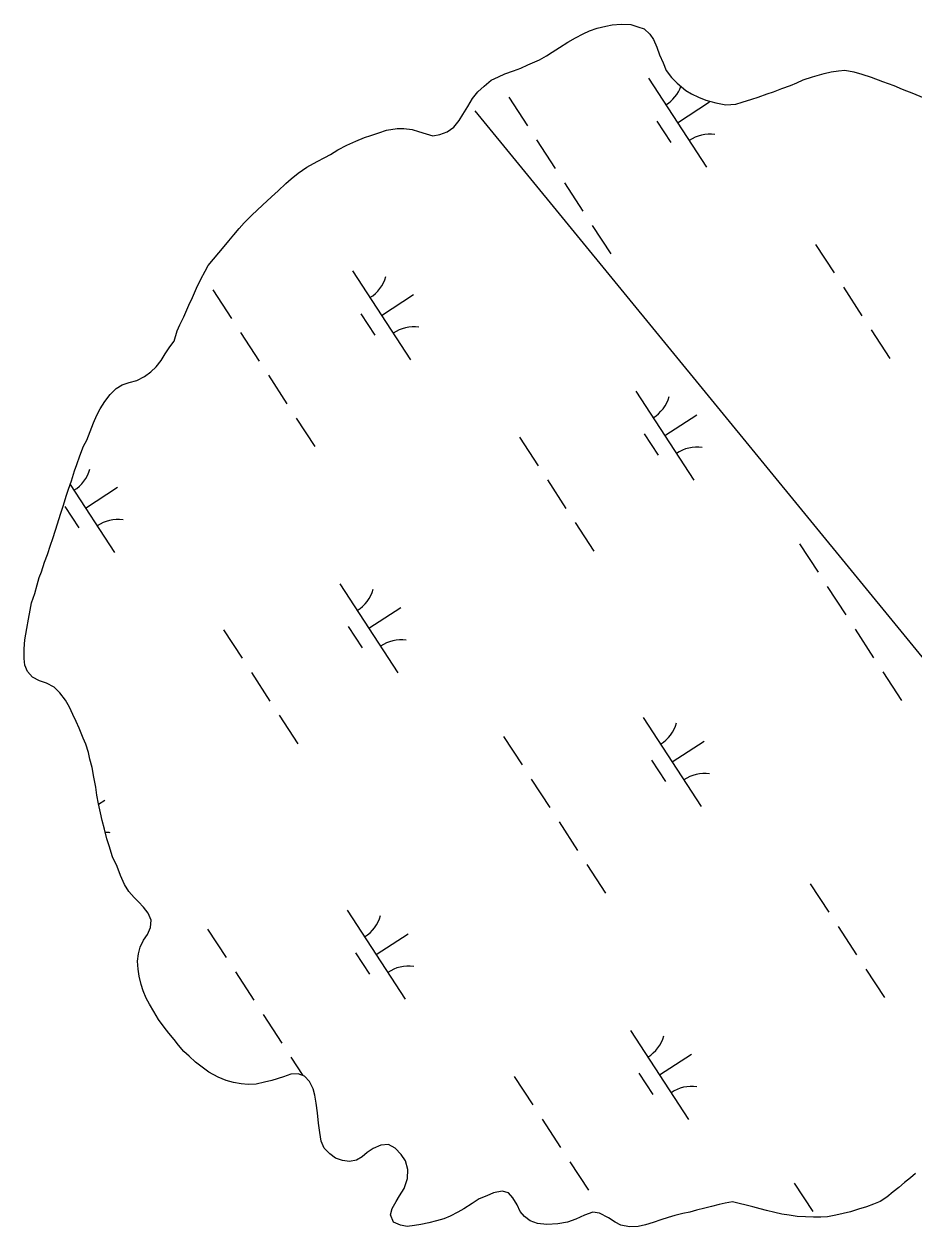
# Model space of a CAD drawing. Extents: x 3953924 to 3974542, y 193747 to 216192.
# Drawn here: x 3965910 to 3966329, y 207389 to 207955 of the extents above; entities that cross this region are included whole.
import ezdxf

# ---------------------------------------------------------------- set-up
doc = ezdxf.new("R2010")
doc.units = 0
for name, color, linetype in [('V-TOPO-SHOR', 7, 'Continuous'), ('V-UTIL-LINE', 7, 'Continuous'), ('V-WETL-SWMP', 7, 'Continuous')]:
    doc.layers.add(name, color=color, linetype=linetype)

msp = doc.modelspace()

# ---------------------------------------------------------------- linework, layer by layer
at = {"layer": 'V-TOPO-SHOR'}
for points in [[(3965997.1, 207841.7), (3965999.54, 207844.62), (3966002.11, 207847.68), (3966004.55, 207850.73), (3966006.74, 207853.4), (3966009.18, 207856.2), (3966011.62, 207859.13), (3966014.06, 207861.8), (3966017.66, 207865.48), (3966022.66, 207870.18), (3966026.9, 207874.12), (3966029.98, 207876.92), (3966033.7, 207880.35), (3966036.14, 207882.51), (3966039.47, 207885.17), (3966043.58, 207887.96), (3966048.31, 207890.62), (3966052.03, 207892.65), (3966054.72, 207894.04), (3966058.18, 207896.19), (3966062.41, 207898.34), (3966066.63, 207900.24), (3966070.73, 207902.01), (3966073.67, 207903.01), (3966077.38, 207904.27), (3966081.09, 207905.4), (3966086.08, 207906.27), (3966089.27, 207906.25), (3966093.1, 207905.72), (3966096.04, 207904.82), (3966099.73, 207903.65), (3966102.8, 207902.86), (3966106.12, 207903.36), (3966109.58, 207904.62), (3966112.78, 207906.9), (3966115.22, 207910.08), (3966117.02, 207912.76), (3966119.34, 207916.58), (3966121.54, 207920.4), (3966124.1, 207923.45), (3966127.06, 207926.25), (3966130.27, 207929.04), (3966133.72, 207930.55), (3966136.79, 207931.95), (3966140.89, 207933.46), (3966144.35, 207934.72), (3966147.68, 207936.23), (3966153.05, 207938.51), (3966156.38, 207940.41), (3966159.08, 207942.18), (3966162.53, 207944.33), (3966166.38, 207946.87), (3966170.09, 207948.9), (3966173.68, 207950.79), (3966176.62, 207952.18), (3966180.21, 207953.44), (3966184.3, 207954.44), (3966187.37, 207955.07), (3966191.59, 207955.43), (3966196.19, 207955.15), (3966199.5, 207954.11), (3966202.43, 207953.2), (3966205.1, 207950.63), (3966206.88, 207948.2), (3966208.4, 207944.61), (3966209.65, 207940.9), (3966211.29, 207937.19), (3966212.81, 207933.61), (3966215.35, 207930.27), (3966218.02, 207927.57), (3966221.96, 207924.11), (3966224.63, 207922.56), (3966228.07, 207921.01), (3966231.39, 207919.59), (3966236.11, 207918.29), (3966240.83, 207917.37), (3966245.56, 207917.73), (3966248.63, 207918.61), (3966253.11, 207920.11), (3966256.05, 207920.99), (3966260.27, 207922.51), (3966263.35, 207923.51), (3966267.19, 207925.02), (3966271.28, 207926.54), (3966274.35, 207927.8), (3966277.3, 207929.19), (3966281.65, 207930.57), (3966287.15, 207932.08), (3966290.48, 207932.96), (3966293.93, 207933.45), (3966296.99, 207933.69), (3966301.2, 207932.9), (3966304.9, 207931.86), (3966309.37, 207930.43), (3966314.72, 207928.36), (3966319.95, 207926.42), (3966323.9, 207924.74), (3966329.26, 207922.67), (3966333.33, 207920.99)], [(3965969.41, 207493.87), (3965967.89, 207496.69), (3965966.38, 207500.15), (3965965.49, 207503.09), (3965964.49, 207506.92), (3965964, 207510.25), (3965963.76, 207514.08), (3965964.29, 207517.53), (3965965.07, 207520.72), (3965966.62, 207523.9), (3965968.42, 207526.58), (3965969.85, 207529.89), (3965970.12, 207533.34), (3965968.73, 207536.67), (3965966.57, 207539.49), (3965964.29, 207541.93), (3965962.12, 207544.11), (3965959.71, 207546.93), (3965957.56, 207550.14), (3965955.79, 207554.36), (3965954.15, 207558.58), (3965952, 207563.2), (3965950.37, 207568.31), (3965949.36, 207571.64), (3965948.23, 207576.24), (3965947.11, 207580.34), (3965946.36, 207583.92), (3965945.36, 207588.14), (3965944.61, 207592.23), (3965944.12, 207595.94), (3965943.25, 207600.67), (3965942.38, 207605.27), (3965941.38, 207609.24), (3965940.62, 207612.31), (3965939.37, 207616.27), (3965938.23, 207619.09), (3965936.21, 207623.82), (3965934.82, 207626.9), (3965933.31, 207630.23), (3965931.67, 207633.68), (3965929.77, 207637.02), (3965927.1, 207640.48), (3965924.56, 207643.17), (3965920.86, 207644.98), (3965917.55, 207646.15), (3965914.36, 207647.82), (3965911.95, 207650.52), (3965910.69, 207653.46), (3965910.32, 207656.66), (3965910.34, 207661.13), (3965910.75, 207665.47), (3965911.67, 207670.7), (3965912.46, 207675.17), (3965913.25, 207679.38), (3965913.9, 207682.83), (3965915.46, 207687.29), (3965916.5, 207691.37), (3965917.41, 207694.69), (3965918.57, 207697.49), (3965920, 207701.96), (3965921.43, 207705.53), (3965922.85, 207709.99), (3965923.89, 207713.05), (3965925.06, 207717.13), (3965926.1, 207720.07), (3965927.53, 207724.66), (3965928.82, 207728.35), (3965930.25, 207733.46), (3965931.29, 207736.39), (3965932.59, 207740.35), (3965934.15, 207745.06), (3965935.18, 207747.99), (3965936.61, 207752.08), (3965938.29, 207756.54), (3965939.84, 207759.47), (3965941.52, 207763.55), (3965943.07, 207767.63), (3965944.62, 207771.2), (3965946.17, 207774.13), (3965948.36, 207777.69), (3965950.81, 207781), (3965953.63, 207783.8), (3965956.58, 207785.57), (3965959.9, 207786.58), (3965963.48, 207787.58), (3965967.07, 207789.48), (3965970.02, 207791.63), (3965972.59, 207793.92), (3965974.9, 207796.97), (3965976.83, 207800.16), (3965979.02, 207803.34), (3965980.95, 207806.14), (3965982.51, 207810.99), (3965983.67, 207813.79), (3965985.61, 207817.61), (3965987.94, 207822.97), (3965989.61, 207826.66), (3965991.55, 207831), (3965993.62, 207835.33), (3965995.55, 207839.03), (3965997.1, 207841.7)], [(3966244.09, 207400.63), (3966240.64, 207400.01), (3966237.7, 207399.39), (3966234.12, 207398.51), (3966230.92, 207397.64), (3966227.08, 207396.76), (3966223.89, 207395.88), (3966220.56, 207395.26), (3966216.85, 207394.26), (3966213.78, 207393.25), (3966210.33, 207392.25), (3966206.62, 207390.99), (3966203.03, 207389.86), (3966199.58, 207389.11), (3966195.49, 207388.87), (3966191.41, 207389.66), (3966188.73, 207391.08), (3966185.55, 207393.14), (3966181.35, 207395.33), (3966178.28, 207395.86), (3966174.31, 207394.47), (3966170.22, 207392.58), (3966166.25, 207391.19), (3966161.77, 207390.32), (3966156.54, 207389.96), (3966152.19, 207390.5), (3966148.75, 207391.79), (3966146.08, 207393.72), (3966144.05, 207396.16), (3966142.53, 207399.23), (3966140.5, 207402.56), (3966138.47, 207404.87), (3966135.54, 207405.78), (3966131.45, 207404.91), (3966128.37, 207403.52), (3966124.66, 207402.13), (3966121.46, 207399.98), (3966117.48, 207397.44), (3966114.66, 207395.8), (3966111.08, 207393.9), (3966108.01, 207392.77), (3966104.55, 207391.76), (3966100.97, 207390.76), (3966097.26, 207390.01), (3966094.19, 207389.51), (3966090.74, 207389.15), (3966087.68, 207389.67), (3966084.37, 207391.1), (3966082.98, 207394.55), (3966083.76, 207397.61), (3966085.57, 207400.93), (3966087.24, 207403.47), (3966089.3, 207407.04), (3966090.86, 207411.76), (3966091.14, 207415.97), (3966090.01, 207420.06), (3966087.98, 207423.01), (3966085.18, 207425.96), (3966082, 207427.77), (3966078.42, 207427.4), (3966074.71, 207425.76), (3966072.01, 207423.86), (3966069.58, 207421.96), (3966066.89, 207420.31), (3966063.69, 207419.69), (3966060.24, 207420.22), (3966057.05, 207421.25), (3966054.38, 207423.31), (3966051.71, 207426.01), (3966050.32, 207429.21), (3966049.58, 207433.3), (3966048.96, 207437.77), (3966048.6, 207442.63), (3966047.99, 207447.23), (3966047.24, 207450.94), (3966046.49, 207453.88), (3966044.85, 207457.34), (3966042.43, 207459.9), (3966039.37, 207460.94), (3966036.05, 207460.83), (3966032.47, 207459.57), (3966026.96, 207457.81), (3966023.64, 207457.06), (3966019.68, 207456.19), (3966015.84, 207455.95), (3966012.65, 207456.22), (3966008.95, 207456.88), (3966005.5, 207457.92), (3966001.81, 207459.34), (3965997.35, 207461.79), (3965993.66, 207464.62), (3965991.11, 207466.55), (3965988.06, 207469.38), (3965985.64, 207471.43), (3965983.11, 207474.51), (3965980.95, 207477.21), (3965978.54, 207480.16), (3965976.38, 207482.98), (3965973.59, 207486.57), (3965971.43, 207490.41), (3965969.41, 207493.87)], [(3966330.26, 207413.99), (3966327.82, 207411.96), (3966325, 207409.81), (3966322.43, 207407.52), (3966319.74, 207405.36)], [(3966319.74, 207405.36), (3966316.66, 207402.82), (3966313.58, 207400.92), (3966310.39, 207399.66), (3966307.18, 207398.4), (3966303.35, 207397.27), (3966299.64, 207396.01), (3966296.18, 207395.13), (3966292.73, 207394.39), (3966288.77, 207393.64), (3966285.7, 207393.53), (3966282.12, 207393.42), (3966278.42, 207393.56), (3966274.46, 207393.84), (3966270.76, 207394.37), (3966267.31, 207394.9), (3966263.99, 207395.68), (3966260.04, 207396.59), (3966256.98, 207397.38), (3966253.53, 207398.29), (3966244.09, 207400.63)]]:
    msp.add_lwpolyline(points, dxfattribs=at)
at = {"layer": 'V-UTIL-LINE'}
msp.add_lwpolyline([(3966122.7, 207914.48), (3966436.06, 207531.72)], dxfattribs=at)
at = {"layer": 'V-WETL-SWMP'}
for p, q in [((3966204.47, 207929.88), (3966231.75, 207887.98)), ((3966138.65, 207920.95), (3966147.38, 207907.54)), ((3966218.11, 207908.93), (3966233.2, 207918.75)), ((3966208.37, 207909.75), (3966214.92, 207899.69)), ((3966151.75, 207900.83), (3966160.47, 207887.42)), ((3966164.84, 207880.72), (3966173.57, 207867.31)), ((3966177.93, 207860.61), (3966186.66, 207847.2)), ((3966283.14, 207851.59), (3966291.87, 207838.18)), ((3966065.07, 207839.14), (3966092.35, 207797.23)), ((3965999.25, 207830.2), (3966007.98, 207816.79)), ((3966296.23, 207831.47), (3966304.96, 207818.06)), ((3966078.71, 207818.18), (3966093.79, 207828)), ((3966068.97, 207819), (3966075.51, 207808.95)), ((3966012.34, 207810.09), (3966021.07, 207796.68)), ((3966309.32, 207811.36), (3966318.05, 207797.95)), ((3966025.43, 207789.98), (3966034.16, 207776.57)), ((3966198.49, 207782.52), (3966225.77, 207740.61)), ((3966038.53, 207769.86), (3966047.26, 207756.45)), ((3966212.13, 207761.57), (3966227.21, 207771.39)), ((3966202.39, 207762.39), (3966208.94, 207752.33)), ((3966143.73, 207760.84), (3966152.46, 207747.43)), ((3966156.83, 207740.73), (3966165.56, 207727.32)), ((3965932.02, 207738.62), (3965952.94, 207706.49)), ((3965939.3, 207727.44), (3965954.39, 207737.26)), ((3965929.56, 207728.26), (3965936.11, 207718.2)), ((3966169.92, 207720.61), (3966178.65, 207707.2)), ((3966275.56, 207710.63), (3966284.29, 207697.22)), ((3966059.09, 207691.77), (3966086.36, 207649.87)), ((3966288.65, 207690.51), (3966297.38, 207677.1)), ((3966072.72, 207670.82), (3966087.81, 207680.64)), ((3966062.98, 207671.64), (3966069.53, 207661.58)), ((3966004.33, 207670.1), (3966013.06, 207656.69)), ((3966301.75, 207670.4), (3966310.47, 207656.99)), ((3966017.42, 207649.98), (3966026.15, 207636.57)), ((3966314.84, 207650.29), (3966323.57, 207636.88)), ((3966030.52, 207629.87), (3966039.24, 207616.46)), ((3966201.98, 207628.82), (3966229.25, 207586.91)), ((3966136.16, 207619.88), (3966144.88, 207606.47)), ((3966215.61, 207607.86), (3966230.7, 207617.68)), ((3966205.87, 207608.68), (3966212.42, 207598.63)), ((3966149.25, 207599.77), (3966157.98, 207586.36)), ((3965945.4, 207587.94), (3965948.41, 207589.9)), ((3966162.34, 207579.66), (3966171.07, 207566.25)), ((3966175.43, 207559.54), (3966184.16, 207546.13)), ((3966280.64, 207550.52), (3966289.37, 207537.11)), ((3966062.57, 207538.07), (3966089.85, 207496.17)), ((3965996.75, 207529.14), (3966005.48, 207515.73)), ((3966293.73, 207530.41), (3966302.46, 207517)), ((3966076.21, 207517.12), (3966091.3, 207526.94)), ((3966066.47, 207517.94), (3966073.02, 207507.88)), ((3966009.84, 207509.02), (3966018.57, 207495.62)), ((3966306.83, 207510.29), (3966315.56, 207496.88)), ((3966022.94, 207488.91), (3966031.67, 207475.5)), ((3966195.99, 207481.45), (3966223.27, 207439.55)), ((3966036.03, 207468.8), (3966041.64, 207460.17)), ((3966209.63, 207460.5), (3966224.72, 207470.32)), ((3966199.89, 207461.32), (3966206.44, 207451.26)), ((3966141.24, 207459.78), (3966149.97, 207446.37)), ((3966154.33, 207439.66), (3966163.06, 207426.25)), ((3966167.42, 207419.55), (3966176.15, 207406.14)), ((3966273.06, 207409.56), (3966281.79, 207396.15))]:
    msp.add_line(p, q, dxfattribs=at)
for points in [[(3965997.1, 207841.7), (3965999.54, 207844.63), (3966002.11, 207847.68), (3966004.55, 207850.73), (3966006.74, 207853.4), (3966009.18, 207856.2), (3966011.62, 207859.13), (3966014.06, 207861.8), (3966017.66, 207865.48), (3966022.66, 207870.18), (3966026.9, 207874.12), (3966029.98, 207876.92), (3966033.7, 207880.35), (3966036.14, 207882.51), (3966039.47, 207885.17), (3966043.58, 207887.96), (3966048.32, 207890.62), (3966052.03, 207892.65), (3966054.72, 207894.04), (3966058.18, 207896.19), (3966062.41, 207898.34), (3966066.63, 207900.24), (3966070.73, 207902.01), (3966073.67, 207903.01), (3966077.38, 207904.27), (3966081.09, 207905.4), (3966086.08, 207906.27), (3966089.27, 207906.25), (3966093.1, 207905.72), (3966096.04, 207904.82), (3966099.73, 207903.65), (3966102.8, 207902.86), (3966106.12, 207903.36), (3966109.58, 207904.62), (3966112.78, 207906.9), (3966115.22, 207910.08), (3966117.02, 207912.76), (3966119.34, 207916.58), (3966121.54, 207920.4), (3966124.1, 207923.45), (3966127.06, 207926.25), (3966130.27, 207929.04), (3966133.72, 207930.56), (3966136.79, 207931.95), (3966140.89, 207933.46), (3966144.35, 207934.72), (3966147.68, 207936.23), (3966153.05, 207938.51), (3966156.38, 207940.4), (3966159.07, 207942.18), (3966162.53, 207944.33), (3966166.38, 207946.87), (3966170.09, 207948.89), (3966173.68, 207950.79), (3966176.62, 207952.18), (3966180.21, 207953.44), (3966184.3, 207954.44), (3966187.37, 207955.07), (3966191.59, 207955.43), (3966196.19, 207955.15), (3966199.5, 207954.11), (3966202.43, 207953.2), (3966205.1, 207950.63), (3966206.88, 207948.2), (3966208.39, 207944.61), (3966209.65, 207940.9), (3966211.29, 207937.19), (3966212.81, 207933.61), (3966215.35, 207930.27), (3966218.02, 207927.57), (3966221.96, 207924.11), (3966224.63, 207922.56), (3966228.08, 207921.01), (3966231.39, 207919.59), (3966236.11, 207918.29), (3966240.83, 207917.37), (3966245.56, 207917.73), (3966248.63, 207918.61), (3966253.11, 207920.11), (3966256.05, 207920.99), (3966260.27, 207922.51), (3966263.34, 207923.51), (3966267.18, 207925.03), (3966271.28, 207926.54), (3966274.35, 207927.8), (3966277.3, 207929.19), (3966281.65, 207930.57), (3966287.15, 207932.08), (3966290.47, 207932.96), (3966293.93, 207933.45), (3966296.99, 207933.69), (3966301.2, 207932.9), (3966304.9, 207931.86), (3966309.37, 207930.43), (3966314.72, 207928.36), (3966319.95, 207926.42), (3966323.9, 207924.74), (3966329.25, 207922.67), (3966333.33, 207920.99)], [(3965950.81, 207781), (3965953.63, 207783.8), (3965956.58, 207785.57), (3965959.9, 207786.58), (3965963.48, 207787.58), (3965967.07, 207789.48), (3965970.02, 207791.63), (3965972.59, 207793.92), (3965974.9, 207796.98), (3965976.83, 207800.16), (3965979.02, 207803.34), (3965980.95, 207806.14), (3965982.51, 207810.99), (3965983.67, 207813.79), (3965985.61, 207817.61), (3965987.94, 207822.97), (3965989.61, 207826.66), (3965991.55, 207831), (3965993.62, 207835.33), (3965995.55, 207839.02), (3965997.1, 207841.7)], [(3966032.47, 207459.57), (3966026.96, 207457.81), (3966023.64, 207457.06), (3966019.68, 207456.19), (3966015.84, 207455.95), (3966012.65, 207456.22), (3966008.95, 207456.88), (3966005.5, 207457.92), (3966001.81, 207459.34), (3965997.35, 207461.79), (3965993.66, 207464.62), (3965991.11, 207466.55), (3965988.06, 207469.38), (3965985.65, 207471.43), (3965983.11, 207474.51), (3965980.95, 207477.21), (3965978.54, 207480.16), (3965976.38, 207482.98), (3965973.59, 207486.57), (3965971.43, 207490.41), (3965969.41, 207493.87), (3965967.89, 207496.69), (3965966.37, 207500.15), (3965965.49, 207503.09), (3965964.49, 207506.93), (3965964, 207510.25), (3965963.76, 207514.08), (3965964.29, 207517.53), (3965965.07, 207520.72), (3965966.62, 207523.9), (3965968.42, 207526.58), (3965969.85, 207529.89), (3965970.12, 207533.34), (3965968.73, 207536.67), (3965966.57, 207539.49), (3965964.29, 207541.93), (3965962.12, 207544.11), (3965959.71, 207546.93), (3965957.56, 207550.14), (3965955.79, 207554.36), (3965954.15, 207558.59), (3965952, 207563.2), (3965950.37, 207568.31), (3965949.36, 207571.64), (3965948.24, 207576.24), (3965947.11, 207580.34), (3965946.36, 207583.92), (3965945.36, 207588.14), (3965944.61, 207592.23), (3965944.12, 207595.94), (3965943.25, 207600.67), (3965942.38, 207605.27), (3965941.38, 207609.24), (3965940.63, 207612.31), (3965939.37, 207616.27), (3965938.23, 207619.09), (3965936.21, 207623.83), (3965934.82, 207626.9), (3965933.31, 207630.23), (3965931.67, 207633.68), (3965929.77, 207637.02), (3965927.1, 207640.48), (3965924.56, 207643.17), (3965920.86, 207644.98), (3965917.55, 207646.15), (3965914.36, 207647.82), (3965911.95, 207650.52), (3965910.69, 207653.46), (3965910.32, 207656.66), (3965910.34, 207661.13), (3965910.75, 207665.47), (3965911.67, 207670.7), (3965912.46, 207675.17), (3965913.25, 207679.38), (3965913.9, 207682.83), (3965915.46, 207687.29), (3965916.5, 207691.37), (3965917.41, 207694.69), (3965918.58, 207697.49), (3965920, 207701.96), (3965921.43, 207705.53), (3965922.85, 207709.99), (3965923.89, 207713.05), (3965925.06, 207717.13), (3965926.1, 207720.07), (3965927.53, 207724.66), (3965928.82, 207728.36), (3965930.25, 207733.46), (3965931.29, 207736.39), (3965932.59, 207740.34), (3965934.15, 207745.06), (3965935.18, 207747.99), (3965936.61, 207752.08), (3965938.29, 207756.54), (3965939.84, 207759.47), (3965941.52, 207763.55), (3965943.07, 207767.63), (3965944.62, 207771.2), (3965946.17, 207774.13), (3965948.36, 207777.69), (3965950.81, 207781)], [(3966319.74, 207405.36), (3966316.66, 207402.82), (3966313.58, 207400.92), (3966310.39, 207399.66), (3966307.19, 207398.4), (3966303.35, 207397.27), (3966299.64, 207396.01), (3966296.18, 207395.13), (3966292.73, 207394.38), (3966288.77, 207393.64), (3966285.7, 207393.53), (3966282.12, 207393.42), (3966278.42, 207393.56), (3966274.46, 207393.84), (3966270.76, 207394.37), (3966267.31, 207394.9), (3966264, 207395.68), (3966260.04, 207396.59), (3966256.98, 207397.38), (3966253.53, 207398.29), (3966244.09, 207400.63), (3966240.64, 207400.01), (3966237.7, 207399.39), (3966234.12, 207398.51), (3966230.92, 207397.64), (3966227.08, 207396.76), (3966223.89, 207395.88), (3966220.56, 207395.26), (3966216.85, 207394.26), (3966213.78, 207393.25), (3966210.33, 207392.25), (3966206.62, 207390.99), (3966203.03, 207389.86), (3966199.58, 207389.11), (3966195.49, 207388.87), (3966191.41, 207389.66), (3966188.73, 207391.08), (3966185.55, 207393.14), (3966181.34, 207395.33), (3966178.28, 207395.86), (3966174.31, 207394.47), (3966170.22, 207392.58), (3966166.25, 207391.19), (3966161.77, 207390.32), (3966156.54, 207389.96), (3966152.19, 207390.5), (3966148.75, 207391.79), (3966146.08, 207393.72), (3966144.05, 207396.16), (3966142.53, 207399.23), (3966140.5, 207402.56), (3966138.47, 207404.87), (3966135.54, 207405.78), (3966131.45, 207404.91), (3966128.37, 207403.52), (3966124.66, 207402.13), (3966121.46, 207399.98), (3966117.48, 207397.44), (3966114.67, 207395.8), (3966111.08, 207393.9), (3966108.01, 207392.76), (3966104.55, 207391.76), (3966100.97, 207390.76), (3966097.26, 207390.01), (3966094.19, 207389.51), (3966090.74, 207389.15), (3966087.68, 207389.67), (3966084.37, 207391.1), (3966082.98, 207394.55), (3966083.76, 207397.61), (3966085.57, 207400.93), (3966087.24, 207403.47), (3966089.3, 207407.04), (3966090.86, 207411.76), (3966091.14, 207415.97), (3966090.01, 207420.06), (3966087.98, 207423.01), (3966085.18, 207425.96), (3966082, 207427.77), (3966078.42, 207427.4), (3966074.71, 207425.76), (3966072.01, 207423.86), (3966069.58, 207421.96), (3966066.89, 207420.31), (3966063.69, 207419.69), (3966060.24, 207420.21), (3966057.05, 207421.25), (3966054.38, 207423.31), (3966051.71, 207426.01), (3966050.32, 207429.21), (3966049.58, 207433.3), (3966048.96, 207437.77), (3966048.6, 207442.63), (3966047.99, 207447.23), (3966047.24, 207450.94), (3966046.49, 207453.88), (3966044.85, 207457.34), (3966042.43, 207459.9), (3966039.37, 207460.94), (3966036.05, 207460.83), (3966032.47, 207459.57)], [(3966330.26, 207413.99), (3966327.82, 207411.96), (3966325, 207409.81), (3966322.43, 207407.52), (3966319.74, 207405.36)]]:
    msp.add_lwpolyline(points, dxfattribs=at)
for centre, start, end in [((3966203.24, 207932.21), 302.2901, 339.5398), ((3966233.38, 207885.91), 82.2901, 123.8337), ((3966063.84, 207841.46), 302.2901, 343.8338), ((3966093.98, 207795.16), 82.2901, 123.8337), ((3966197.26, 207784.85), 302.2901, 343.8338), ((3966227.4, 207738.55), 82.2901, 123.8337), ((3965924.43, 207750.72), 302.2901, 343.8338), ((3965954.57, 207704.42), 82.2901, 123.8337), ((3966057.85, 207694.1), 302.2901, 343.8338), ((3966087.99, 207647.8), 82.2901, 123.8337), ((3966200.74, 207631.14), 302.2901, 343.8338), ((3966230.88, 207584.84), 82.2901, 123.8337), ((3965948.59, 207557.06), 82.2901, 89.9), ((3966061.34, 207540.4), 302.2901, 343.8338), ((3966091.48, 207494.1), 82.2901, 123.8337), ((3966194.76, 207483.78), 302.2901, 343.8338), ((3966224.9, 207437.48), 82.2901, 123.8337)]:
    msp.add_arc(centre, 17.62, start, end, dxfattribs=at)

doc.saveas('drawing.dxf')
